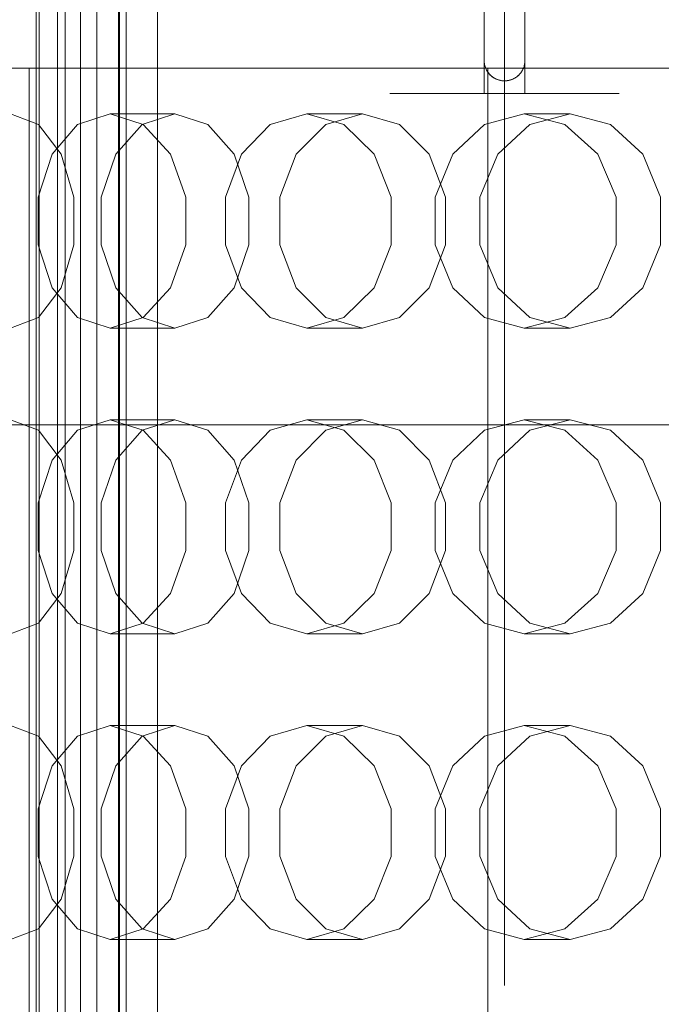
# Model space of a CAD drawing. Header units: millimetres. Extents: x -2233 to 65662, y -50530 to 6847.
# Tile 471 of 656: x 24155 to 24281, y -17984 to -17791. Entities that reach past the tile are written whole.
import ezdxf

# ---------------------------------------------------------------- set-up
doc = ezdxf.new("R2010")
doc.units = ezdxf.units.MM
for name, color, linetype, lineweight in [('COTAS_P', 1, 'Continuous', 0), ('superior_briquetadora', 7, 'Continuous', 0), ('superior_C02', 7, 'Continuous', 0), ('superior_C05', 7, 'Continuous', 0)]:
    doc.layers.add(name, color=color, linetype=linetype, lineweight=lineweight)
doc.dimstyles.new('R19_100', dxfattribs={"dimtxt": 250, "dimasz": 150, "dimexe": 150, "dimexo": 80, "dimgap": 100, "dimtad": 1, "dimtih": 1, "dimtoh": 1, "dimdsep": 46, "dimcen": 0.09, "dimadec": 0, "dimazin": 0, "dimtfac": 1, "dimtdec": 4, "dimtofl": 0, "dimtmove": 0, "dimatfit": 3, "dimfxl": 1, "dimtolj": 1, "dimtzin": 0, "dimarcsym": 0})

# ---------------------------------------------------------------- blocks, each defined once
blk = doc.blocks.new('DIM_R32_27')
at = {"layer": 'COTAS_P'}
for p, q in [((24250.07, -17080), (24400.07, -17035)), ((26750.07, -17080), (26600.07, -17035)), ((24250.07, -17980), (24250.07, -17080)), ((24250.07, -17080), (26750.07, -17080)), ((24250.07, -17080), (24400.07, -17125)), ((26750.07, -17080), (26600.07, -17125)), ((26750.07, -17980), (26750.07, -17080))]:
    blk.add_line(p, q, dxfattribs=at)
blk.add_text('2500 P', height=250, dxfattribs=at).set_placement((25500.07, -16980))

msp = doc.modelspace()

# ---------------------------------------------------------------- linework, layer by layer
at = {"layer": 'superior_briquetadora'}
for p, q in [((24152.445, -17800), (24165.768, -17800)), ((24156.817, -18160), (24156.817, -17800)), ((24160.243, -17800), (24156.817, -17800)), ((24169.998, -17800), (24160.243, -17800)), ((24165.768, -17800), (24179.82, -17800)), ((24184.597, -17800), (24169.998, -17800)), ((24179.82, -17800), (24194.567, -17800)), ((24201.817, -17800), (24184.597, -17800)), ((24194.567, -17800), (24209.969, -17800)), ((24219.038, -17800), (24201.817, -17800)), ((24209.969, -17800), (24225.988, -17800)), ((24233.637, -17800), (24219.038, -17800)), ((24225.988, -17800), (24242.581, -17800)), ((24243.392, -17800), (24233.637, -17800)), ((24242.581, -17800), (24259.708, -17800)), ((24246.817, -17800), (24243.392, -17800)), ((24246.817, -18160), (24246.817, -17800)), ((24259.708, -17800), (24277.323, -17800)), ((24277.323, -17800), (24295.381, -17800)), ((24158.702, -17811.08), (24153.155, -17809)), ((24172.705, -17809), (24166.336, -17811.08)), ((24185.433, -17809), (24172.705, -17809)), ((24172.705, -17809), (24179.223, -17811.08)), ((24178.99, -17811.08), (24185.433, -17809)), ((24191.876, -17811.08), (24185.433, -17809)), ((24211.281, -17809), (24204.116, -17811.08)), ((24222.239, -17809), (24211.281, -17809)), ((24211.281, -17809), (24218.575, -17811.08)), ((24215.01, -17811.08), (24222.239, -17809)), ((24229.467, -17811.08), (24222.239, -17809)), ((24253.942, -17809), (24246.104, -17811.08)), ((24262.942, -17809), (24253.942, -17809)), ((24253.942, -17809), (24261.887, -17811.08)), ((24255.052, -17811.08), (24262.942, -17809)), ((24270.833, -17811.08), (24262.942, -17809)), ((24163.15, -17816.907), (24158.702, -17811.08)), ((24166.336, -17811.08), (24161.338, -17816.906)), ((24173.823, -17816.907), (24178.99, -17811.08)), ((24179.223, -17811.08), (24184.557, -17816.906)), ((24197.042, -17816.907), (24191.876, -17811.08)), ((24204.116, -17811.08), (24198.464, -17816.906)), ((24209.213, -17816.907), (24215.01, -17811.08)), ((24218.575, -17811.08), (24224.516, -17816.906)), ((24235.264, -17816.907), (24229.467, -17811.08)), ((24246.104, -17811.08), (24239.896, -17816.906)), ((24248.724, -17816.907), (24255.052, -17811.08)), ((24261.887, -17811.08), (24268.333, -17816.906)), ((24277.161, -17816.907), (24270.833, -17811.08)), ((24161.338, -17816.906), (24158.606, -17825.326)), ((24165.618, -17825.327), (24163.15, -17816.907)), ((24170.956, -17825.327), (24173.823, -17816.907)), ((24184.557, -17816.906), (24187.56, -17825.326)), ((24198.464, -17816.906), (24195.364, -17825.326)), ((24199.91, -17825.327), (24197.042, -17816.907)), ((24205.996, -17825.327), (24209.213, -17816.907)), ((24224.516, -17816.906), (24227.849, -17825.326)), ((24238.481, -17825.327), (24235.264, -17816.907)), ((24239.896, -17816.906), (24236.479, -17825.326)), ((24245.212, -17825.327), (24248.724, -17816.907)), ((24268.333, -17816.906), (24271.94, -17825.326)), ((24280.673, -17825.327), (24277.161, -17816.907)), ((24158.606, -17825.326), (24158.606, -17834.674)), ((24165.618, -17834.673), (24165.618, -17825.327)), ((24170.956, -17834.673), (24170.956, -17825.327)), ((24187.56, -17825.326), (24187.56, -17834.674)), ((24195.364, -17825.326), (24195.364, -17834.674)), ((24199.91, -17834.673), (24199.91, -17825.327)), ((24205.996, -17834.673), (24205.996, -17825.327)), ((24227.849, -17825.326), (24227.849, -17834.674)), ((24236.479, -17825.326), (24236.479, -17834.674)), ((24238.481, -17834.673), (24238.481, -17825.327)), ((24245.212, -17834.673), (24245.212, -17825.327)), ((24271.94, -17825.326), (24271.94, -17834.674)), ((24280.673, -17834.673), (24280.673, -17825.327)), ((24158.606, -17834.674), (24161.338, -17843.094)), ((24163.15, -17843.093), (24165.618, -17834.673)), ((24173.823, -17843.093), (24170.956, -17834.673)), ((24187.56, -17834.674), (24184.557, -17843.094)), ((24195.364, -17834.674), (24198.464, -17843.094)), ((24197.042, -17843.093), (24199.91, -17834.673)), ((24209.213, -17843.093), (24205.996, -17834.673)), ((24227.849, -17834.674), (24224.516, -17843.094)), ((24235.264, -17843.093), (24238.481, -17834.673)), ((24236.479, -17834.674), (24239.896, -17843.094)), ((24248.724, -17843.093), (24245.212, -17834.673)), ((24271.94, -17834.674), (24268.333, -17843.094)), ((24277.161, -17843.093), (24280.673, -17834.673)), ((24158.702, -17848.92), (24163.15, -17843.093)), ((24161.338, -17843.094), (24166.336, -17848.92)), ((24178.99, -17848.92), (24173.823, -17843.093)), ((24184.557, -17843.094), (24179.223, -17848.92)), ((24191.876, -17848.92), (24197.042, -17843.093)), ((24198.464, -17843.094), (24204.116, -17848.92)), ((24215.01, -17848.92), (24209.213, -17843.093)), ((24224.516, -17843.094), (24218.575, -17848.92)), ((24229.467, -17848.92), (24235.264, -17843.093)), ((24239.896, -17843.094), (24246.104, -17848.92)), ((24255.052, -17848.92), (24248.724, -17843.093)), ((24268.333, -17843.094), (24261.887, -17848.92)), ((24270.833, -17848.92), (24277.161, -17843.093)), ((24153.155, -17851), (24158.702, -17848.92)), ((24166.336, -17848.92), (24172.705, -17851)), ((24179.223, -17848.92), (24172.705, -17851)), ((24185.433, -17851), (24178.99, -17848.92)), ((24185.433, -17851), (24191.876, -17848.92)), ((24204.116, -17848.92), (24211.281, -17851)), ((24218.575, -17848.92), (24211.281, -17851)), ((24222.239, -17851), (24215.01, -17848.92)), ((24222.239, -17851), (24229.467, -17848.92)), ((24246.104, -17848.92), (24253.942, -17851)), ((24261.887, -17848.92), (24253.942, -17851)), ((24262.942, -17851), (24255.052, -17848.92)), ((24262.942, -17851), (24270.833, -17848.92)), ((24185.433, -17851), (24172.705, -17851)), ((24222.239, -17851), (24211.281, -17851)), ((24262.942, -17851), (24253.942, -17851)), ((24158.702, -17871.08), (24153.155, -17869)), ((24172.705, -17869), (24166.336, -17871.08)), ((24185.433, -17869), (24172.705, -17869)), ((24172.705, -17869), (24179.223, -17871.08)), ((24178.99, -17871.08), (24185.433, -17869)), ((24191.876, -17871.08), (24185.433, -17869)), ((24211.281, -17869), (24204.116, -17871.08)), ((24222.239, -17869), (24211.281, -17869)), ((24211.281, -17869), (24218.575, -17871.08)), ((24215.01, -17871.08), (24222.239, -17869)), ((24229.467, -17871.08), (24222.239, -17869)), ((24253.942, -17869), (24246.104, -17871.08)), ((24262.942, -17869), (24253.942, -17869)), ((24253.942, -17869), (24261.887, -17871.08)), ((24255.052, -17871.08), (24262.942, -17869)), ((24270.833, -17871.08), (24262.942, -17869)), ((24163.15, -17876.907), (24158.702, -17871.08)), ((24166.336, -17871.08), (24161.338, -17876.906)), ((24173.823, -17876.907), (24178.99, -17871.08)), ((24179.223, -17871.08), (24184.557, -17876.906)), ((24197.042, -17876.907), (24191.876, -17871.08)), ((24204.116, -17871.08), (24198.464, -17876.906)), ((24209.213, -17876.907), (24215.01, -17871.08)), ((24218.575, -17871.08), (24224.516, -17876.906)), ((24235.264, -17876.907), (24229.467, -17871.08)), ((24246.104, -17871.08), (24239.896, -17876.906)), ((24248.724, -17876.907), (24255.052, -17871.08)), ((24261.887, -17871.08), (24268.333, -17876.906)), ((24277.161, -17876.907), (24270.833, -17871.08)), ((24161.338, -17876.906), (24158.606, -17885.326)), ((24165.618, -17885.327), (24163.15, -17876.907)), ((24170.956, -17885.327), (24173.823, -17876.907)), ((24184.557, -17876.906), (24187.56, -17885.326)), ((24198.464, -17876.906), (24195.364, -17885.326)), ((24199.91, -17885.327), (24197.042, -17876.907)), ((24205.996, -17885.327), (24209.213, -17876.907)), ((24224.516, -17876.906), (24227.849, -17885.326)), ((24238.481, -17885.327), (24235.264, -17876.907)), ((24239.896, -17876.906), (24236.479, -17885.326)), ((24245.212, -17885.327), (24248.724, -17876.907)), ((24268.333, -17876.906), (24271.94, -17885.326)), ((24280.673, -17885.327), (24277.161, -17876.907)), ((24158.606, -17885.326), (24158.606, -17894.674)), ((24165.618, -17894.673), (24165.618, -17885.327)), ((24170.956, -17894.673), (24170.956, -17885.327)), ((24187.56, -17885.326), (24187.56, -17894.674)), ((24195.364, -17885.326), (24195.364, -17894.674)), ((24199.91, -17894.673), (24199.91, -17885.327)), ((24205.996, -17894.673), (24205.996, -17885.327)), ((24227.849, -17885.326), (24227.849, -17894.674)), ((24236.479, -17885.326), (24236.479, -17894.674)), ((24238.481, -17894.673), (24238.481, -17885.327)), ((24245.212, -17894.673), (24245.212, -17885.327)), ((24271.94, -17885.326), (24271.94, -17894.674)), ((24280.673, -17894.673), (24280.673, -17885.327)), ((24158.606, -17894.674), (24161.338, -17903.094)), ((24163.15, -17903.093), (24165.618, -17894.673)), ((24173.823, -17903.093), (24170.956, -17894.673)), ((24187.56, -17894.674), (24184.557, -17903.094)), ((24195.364, -17894.674), (24198.464, -17903.094)), ((24197.042, -17903.093), (24199.91, -17894.673)), ((24209.213, -17903.093), (24205.996, -17894.673)), ((24227.849, -17894.674), (24224.516, -17903.094)), ((24235.264, -17903.093), (24238.481, -17894.673)), ((24236.479, -17894.674), (24239.896, -17903.094)), ((24248.724, -17903.093), (24245.212, -17894.673)), ((24271.94, -17894.674), (24268.333, -17903.094)), ((24277.161, -17903.093), (24280.673, -17894.673)), ((24158.702, -17908.92), (24163.15, -17903.093)), ((24161.338, -17903.094), (24166.336, -17908.92)), ((24178.99, -17908.92), (24173.823, -17903.093)), ((24184.557, -17903.094), (24179.223, -17908.92)), ((24191.876, -17908.92), (24197.042, -17903.093)), ((24198.464, -17903.094), (24204.116, -17908.92)), ((24215.01, -17908.92), (24209.213, -17903.093)), ((24224.516, -17903.094), (24218.575, -17908.92)), ((24229.467, -17908.92), (24235.264, -17903.093)), ((24239.896, -17903.094), (24246.104, -17908.92)), ((24255.052, -17908.92), (24248.724, -17903.093)), ((24268.333, -17903.094), (24261.887, -17908.92)), ((24270.833, -17908.92), (24277.161, -17903.093)), ((24153.155, -17911), (24158.702, -17908.92)), ((24166.336, -17908.92), (24172.705, -17911)), ((24179.223, -17908.92), (24172.705, -17911)), ((24185.433, -17911), (24178.99, -17908.92)), ((24185.433, -17911), (24191.876, -17908.92)), ((24204.116, -17908.92), (24211.281, -17911)), ((24218.575, -17908.92), (24211.281, -17911)), ((24222.239, -17911), (24215.01, -17908.92)), ((24222.239, -17911), (24229.467, -17908.92)), ((24246.104, -17908.92), (24253.942, -17911)), ((24261.887, -17908.92), (24253.942, -17911)), ((24262.942, -17911), (24255.052, -17908.92)), ((24262.942, -17911), (24270.833, -17908.92)), ((24185.433, -17911), (24172.705, -17911)), ((24222.239, -17911), (24211.281, -17911)), ((24262.942, -17911), (24253.942, -17911)), ((24158.702, -17931.08), (24153.155, -17929)), ((24172.705, -17929), (24166.336, -17931.08)), ((24185.433, -17929), (24172.705, -17929)), ((24172.705, -17929), (24179.223, -17931.08)), ((24178.99, -17931.08), (24185.433, -17929)), ((24191.876, -17931.08), (24185.433, -17929)), ((24211.281, -17929), (24204.116, -17931.08)), ((24222.239, -17929), (24211.281, -17929)), ((24211.281, -17929), (24218.575, -17931.08)), ((24215.01, -17931.08), (24222.239, -17929)), ((24229.467, -17931.08), (24222.239, -17929)), ((24253.942, -17929), (24246.104, -17931.08)), ((24262.942, -17929), (24253.942, -17929)), ((24253.942, -17929), (24261.887, -17931.08)), ((24255.052, -17931.08), (24262.942, -17929)), ((24270.833, -17931.08), (24262.942, -17929)), ((24163.15, -17936.907), (24158.702, -17931.08)), ((24166.336, -17931.08), (24161.338, -17936.906)), ((24173.823, -17936.907), (24178.99, -17931.08)), ((24179.223, -17931.08), (24184.557, -17936.906)), ((24197.042, -17936.907), (24191.876, -17931.08)), ((24204.116, -17931.08), (24198.464, -17936.906)), ((24209.213, -17936.907), (24215.01, -17931.08)), ((24218.575, -17931.08), (24224.516, -17936.906)), ((24235.264, -17936.907), (24229.467, -17931.08)), ((24246.104, -17931.08), (24239.896, -17936.906)), ((24248.724, -17936.907), (24255.052, -17931.08)), ((24261.887, -17931.08), (24268.333, -17936.906)), ((24277.161, -17936.907), (24270.833, -17931.08)), ((24161.338, -17936.906), (24158.606, -17945.326)), ((24165.618, -17945.327), (24163.15, -17936.907)), ((24170.956, -17945.327), (24173.823, -17936.907)), ((24184.557, -17936.906), (24187.56, -17945.326)), ((24198.464, -17936.906), (24195.364, -17945.326)), ((24199.91, -17945.327), (24197.042, -17936.907)), ((24205.996, -17945.327), (24209.213, -17936.907)), ((24224.516, -17936.906), (24227.849, -17945.326)), ((24238.481, -17945.327), (24235.264, -17936.907)), ((24239.896, -17936.906), (24236.479, -17945.326)), ((24245.212, -17945.327), (24248.724, -17936.907)), ((24268.333, -17936.906), (24271.94, -17945.326)), ((24280.673, -17945.327), (24277.161, -17936.907)), ((24158.606, -17945.326), (24158.606, -17954.674)), ((24165.618, -17954.673), (24165.618, -17945.327)), ((24170.956, -17954.673), (24170.956, -17945.327)), ((24187.56, -17945.326), (24187.56, -17954.674)), ((24195.364, -17945.326), (24195.364, -17954.674)), ((24199.91, -17954.673), (24199.91, -17945.327)), ((24205.996, -17954.673), (24205.996, -17945.327)), ((24227.849, -17945.326), (24227.849, -17954.674)), ((24236.479, -17945.326), (24236.479, -17954.674)), ((24238.481, -17954.673), (24238.481, -17945.327)), ((24245.212, -17954.673), (24245.212, -17945.327)), ((24271.94, -17945.326), (24271.94, -17954.674)), ((24280.673, -17954.673), (24280.673, -17945.327)), ((24158.606, -17954.674), (24161.338, -17963.094)), ((24163.15, -17963.093), (24165.618, -17954.673)), ((24173.823, -17963.093), (24170.956, -17954.673)), ((24187.56, -17954.674), (24184.557, -17963.094)), ((24195.364, -17954.674), (24198.464, -17963.094)), ((24197.042, -17963.093), (24199.91, -17954.673)), ((24209.213, -17963.093), (24205.996, -17954.673)), ((24227.849, -17954.674), (24224.516, -17963.094)), ((24235.264, -17963.093), (24238.481, -17954.673)), ((24236.479, -17954.674), (24239.896, -17963.094)), ((24248.724, -17963.093), (24245.212, -17954.673)), ((24271.94, -17954.674), (24268.333, -17963.094)), ((24277.161, -17963.093), (24280.673, -17954.673)), ((24158.702, -17968.92), (24163.15, -17963.093)), ((24161.338, -17963.094), (24166.336, -17968.92)), ((24178.99, -17968.92), (24173.823, -17963.093)), ((24184.557, -17963.094), (24179.223, -17968.92)), ((24191.876, -17968.92), (24197.042, -17963.093)), ((24198.464, -17963.094), (24204.116, -17968.92)), ((24215.01, -17968.92), (24209.213, -17963.093)), ((24224.516, -17963.094), (24218.575, -17968.92)), ((24229.467, -17968.92), (24235.264, -17963.093)), ((24239.896, -17963.094), (24246.104, -17968.92)), ((24255.052, -17968.92), (24248.724, -17963.093)), ((24268.333, -17963.094), (24261.887, -17968.92)), ((24270.833, -17968.92), (24277.161, -17963.093)), ((24153.155, -17971), (24158.702, -17968.92)), ((24166.336, -17968.92), (24172.705, -17971)), ((24179.223, -17968.92), (24172.705, -17971)), ((24185.433, -17971), (24178.99, -17968.92)), ((24185.433, -17971), (24191.876, -17968.92)), ((24204.116, -17968.92), (24211.281, -17971)), ((24218.575, -17968.92), (24211.281, -17971)), ((24222.239, -17971), (24215.01, -17968.92)), ((24222.239, -17971), (24229.467, -17968.92)), ((24246.104, -17968.92), (24253.942, -17971)), ((24261.887, -17968.92), (24253.942, -17971)), ((24262.942, -17971), (24255.052, -17968.92)), ((24262.942, -17971), (24270.833, -17968.92)), ((24185.433, -17971), (24172.705, -17971)), ((24222.239, -17971), (24211.281, -17971)), ((24262.942, -17971), (24253.942, -17971))]:
    msp.add_line(p, q, dxfattribs=at)
at = {"layer": 'superior_C02'}
for p, q in [((24158.826, -18450), (24158.826, -17550)), ((24162.403, -17550), (24162.403, -18450)), ((24166.894, -17750), (24166.894, -18250)), ((24174.346, -18250), (24174.346, -17750)), ((24174.531, -18250), (24174.531, -17750)), ((24181.982, -17750), (24181.982, -18250)), ((24158.187, -17775), (24158.187, -18225)), ((24163.914, -18225), (24163.914, -17775)), ((24170.109, -18225), (24170.109, -17775)), ((24175.836, -17775), (24175.836, -18225)), ((23851.323, -17870), (24524.933, -17870)), ((24526.711, -17870), (23853.102, -17870))]:
    msp.add_line(p, q, dxfattribs=at)
at = {"layer": 'superior_C05'}
for p, q in [((24246.067, -17775), (24246.067, -17805)), ((24254.067, -17775), (24254.067, -17805)), ((24246.067, -17781.5), (24246.067, -17798.5)), ((24254.067, -17781.5), (24254.067, -17798.5)), ((24246.067, -17798.5), (24246.071, -17798.676)), ((24246.067, -17798.5), (24246.072, -17798.699)), ((24246.071, -17798.676), (24246.083, -17798.852)), ((24246.072, -17798.699), (24246.087, -17798.898)), ((24246.083, -17798.852), (24246.102, -17799.028)), ((24246.087, -17798.898), (24246.112, -17799.096)), ((24246.102, -17799.028), (24246.13, -17799.202)), ((24246.112, -17799.096), (24246.147, -17799.293)), ((24246.13, -17799.202), (24246.165, -17799.376)), ((24246.147, -17799.293), (24246.191, -17799.487)), ((24246.165, -17799.376), (24246.208, -17799.549)), ((24246.191, -17799.487), (24246.245, -17799.679)), ((24246.208, -17799.549), (24246.258, -17799.721)), ((24246.245, -17799.679), (24246.309, -17799.868)), ((24246.258, -17799.721), (24246.317, -17799.891)), ((24246.309, -17799.868), (24246.382, -17800.054)), ((24246.317, -17799.891), (24246.384, -17800.059)), ((24246.382, -17800.054), (24246.464, -17800.236)), ((24246.384, -17800.059), (24246.459, -17800.225)), ((24246.459, -17800.225), (24246.542, -17800.389)), ((24246.464, -17800.236), (24246.555, -17800.413)), ((24253.58, -17800.413), (24253.671, -17800.236)), ((24253.586, -17800.403), (24253.646, -17800.286)), ((24253.646, -17800.286), (24253.703, -17800.168)), ((24253.671, -17800.236), (24253.753, -17800.054)), ((24253.703, -17800.168), (24253.755, -17800.049)), ((24253.753, -17800.054), (24253.826, -17799.868)), ((24253.755, -17800.049), (24253.804, -17799.929)), ((24253.804, -17799.929), (24253.848, -17799.808)), ((24253.826, -17799.868), (24253.89, -17799.679)), ((24253.848, -17799.808), (24253.888, -17799.686)), ((24253.888, -17799.686), (24253.924, -17799.563)), ((24253.89, -17799.679), (24253.944, -17799.487)), ((24253.924, -17799.563), (24253.955, -17799.44)), ((24253.944, -17799.487), (24253.988, -17799.293)), ((24253.955, -17799.44), (24253.983, -17799.316)), ((24253.983, -17799.316), (24254.007, -17799.192)), ((24253.988, -17799.293), (24254.023, -17799.096)), ((24254.007, -17799.192), (24254.027, -17799.067)), ((24254.023, -17799.096), (24254.048, -17798.898)), ((24254.027, -17799.067), (24254.043, -17798.941)), ((24254.043, -17798.941), (24254.055, -17798.816)), ((24254.048, -17798.898), (24254.063, -17798.699)), ((24254.055, -17798.816), (24254.063, -17798.69)), ((24254.063, -17798.699), (24254.067, -17798.5)), ((24254.063, -17798.69), (24254.066, -17798.595)), ((24254.067, -17798.5), (24254.066, -17798.595)), ((24246.542, -17800.389), (24246.633, -17800.55)), ((24246.555, -17800.413), (24246.654, -17800.586)), ((24246.633, -17800.55), (24246.733, -17800.709)), ((24246.654, -17800.586), (24246.763, -17800.753)), ((24246.733, -17800.709), (24246.841, -17800.864)), ((24246.763, -17800.753), (24246.879, -17800.915)), ((24246.841, -17800.864), (24246.958, -17801.016)), ((24246.879, -17800.915), (24247.003, -17801.071)), ((24246.958, -17801.016), (24247.084, -17801.164)), ((24247.003, -17801.071), (24247.135, -17801.221)), ((24247.084, -17801.164), (24247.218, -17801.308)), ((24247.135, -17801.221), (24247.275, -17801.363)), ((24247.218, -17801.308), (24247.363, -17801.447)), ((24247.275, -17801.363), (24247.421, -17801.499)), ((24247.363, -17801.447), (24247.5, -17801.568)), ((24247.421, -17801.499), (24247.574, -17801.627)), ((24247.5, -17801.568), (24247.631, -17801.672)), ((24247.574, -17801.627), (24247.733, -17801.748)), ((24247.631, -17801.672), (24247.767, -17801.773)), ((24247.733, -17801.748), (24247.897, -17801.86)), ((24247.767, -17801.773), (24247.91, -17801.868)), ((24247.897, -17801.86), (24248.067, -17801.964)), ((24247.91, -17801.868), (24248.059, -17801.959)), ((24248.059, -17801.959), (24248.214, -17802.045)), ((24248.067, -17801.964), (24248.243, -17802.059)), ((24248.214, -17802.045), (24248.376, -17802.125)), ((24248.243, -17802.059), (24248.422, -17802.146)), ((24248.376, -17802.125), (24248.543, -17802.198)), ((24248.422, -17802.146), (24248.606, -17802.223)), ((24248.543, -17802.198), (24248.716, -17802.265)), ((24248.606, -17802.223), (24248.794, -17802.292)), ((24248.716, -17802.265), (24248.896, -17802.325)), ((24251.26, -17802.318), (24251.418, -17802.265)), ((24251.341, -17802.292), (24251.529, -17802.223)), ((24251.418, -17802.265), (24251.573, -17802.206)), ((24251.529, -17802.223), (24251.713, -17802.146)), ((24251.573, -17802.206), (24251.722, -17802.142)), ((24251.713, -17802.146), (24251.892, -17802.059)), ((24251.722, -17802.142), (24251.867, -17802.072)), ((24251.867, -17802.072), (24252.006, -17801.999)), ((24251.892, -17802.059), (24252.067, -17801.964)), ((24252.006, -17801.999), (24252.14, -17801.921)), ((24252.067, -17801.964), (24252.238, -17801.86)), ((24252.14, -17801.921), (24252.27, -17801.839)), ((24252.238, -17801.86), (24252.402, -17801.748)), ((24252.27, -17801.839), (24252.394, -17801.754)), ((24252.394, -17801.754), (24252.514, -17801.665)), ((24252.402, -17801.748), (24252.561, -17801.627)), ((24252.514, -17801.665), (24252.628, -17801.573)), ((24252.561, -17801.627), (24252.714, -17801.499)), ((24252.628, -17801.573), (24252.738, -17801.478)), ((24252.714, -17801.499), (24252.86, -17801.363)), ((24252.738, -17801.478), (24252.844, -17801.38)), ((24252.844, -17801.38), (24252.944, -17801.279)), ((24252.86, -17801.363), (24253, -17801.221)), ((24252.944, -17801.279), (24253.04, -17801.177)), ((24253, -17801.221), (24253.132, -17801.071)), ((24253.04, -17801.177), (24253.131, -17801.072)), ((24253.131, -17801.072), (24253.218, -17800.965)), ((24253.132, -17801.071), (24253.256, -17800.915)), ((24253.218, -17800.965), (24253.3, -17800.856)), ((24253.256, -17800.915), (24253.372, -17800.753)), ((24253.3, -17800.856), (24253.378, -17800.745)), ((24253.372, -17800.753), (24253.481, -17800.586)), ((24253.378, -17800.745), (24253.452, -17800.633)), ((24253.452, -17800.633), (24253.521, -17800.519)), ((24253.481, -17800.586), (24253.58, -17800.413)), ((24253.521, -17800.519), (24253.586, -17800.403)), ((24248.794, -17802.292), (24248.984, -17802.35)), ((24248.896, -17802.325), (24249.081, -17802.376)), ((24248.984, -17802.35), (24249.177, -17802.4)), ((24249.081, -17802.376), (24249.251, -17802.416)), ((24249.177, -17802.4), (24249.373, -17802.439)), ((24249.251, -17802.416), (24249.407, -17802.445)), ((24249.373, -17802.439), (24249.57, -17802.469)), ((24249.407, -17802.445), (24249.565, -17802.468)), ((24249.565, -17802.468), (24249.724, -17802.485)), ((24249.57, -17802.469), (24249.769, -17802.489)), ((24249.724, -17802.485), (24249.885, -17802.496)), ((24249.769, -17802.489), (24249.968, -17802.499)), ((24249.885, -17802.496), (24249.976, -17802.499)), ((24249.968, -17802.499), (24250.167, -17802.499)), ((24250.067, -17802.5), (24249.976, -17802.499)), ((24250.067, -17802.5), (24250.244, -17802.496)), ((24250.167, -17802.499), (24250.366, -17802.489)), ((24250.244, -17802.496), (24250.419, -17802.485)), ((24250.366, -17802.489), (24250.565, -17802.469)), ((24250.419, -17802.485), (24250.592, -17802.465)), ((24250.565, -17802.469), (24250.762, -17802.439)), ((24250.592, -17802.465), (24250.764, -17802.439)), ((24250.762, -17802.439), (24250.958, -17802.4)), ((24250.764, -17802.439), (24250.932, -17802.405)), ((24250.932, -17802.405), (24251.098, -17802.365)), ((24250.958, -17802.4), (24251.151, -17802.35)), ((24251.098, -17802.365), (24251.26, -17802.318)), ((24251.151, -17802.35), (24251.341, -17802.292)), ((24227.63, -17805), (24227.574, -17805)), ((24227.742, -17805), (24227.63, -17805)), ((24227.909, -17805), (24227.742, -17805)), ((24228.132, -17805), (24227.909, -17805)), ((24228.408, -17805), (24228.132, -17805)), ((24228.739, -17805), (24228.408, -17805)), ((24229.123, -17805), (24228.739, -17805)), ((24229.559, -17805), (24229.123, -17805)), ((24230.045, -17805), (24229.559, -17805)), ((24230.582, -17805), (24230.045, -17805)), ((24231.167, -17805), (24230.582, -17805)), ((24231.799, -17805), (24231.167, -17805)), ((24232.476, -17805), (24231.799, -17805)), ((24233.197, -17805), (24232.476, -17805)), ((24233.96, -17805), (24233.197, -17805)), ((24234.764, -17805), (24233.96, -17805)), ((24235.605, -17805), (24234.764, -17805)), ((24236.482, -17805), (24235.605, -17805)), ((24237.393, -17805), (24236.482, -17805)), ((24238.335, -17805), (24237.393, -17805)), ((24237.584, -17805), (24237.567, -17805)), ((24237.631, -17805), (24237.584, -17805)), ((24237.709, -17805), (24237.631, -17805)), ((24237.705, -17805), (24237.813, -17805)), ((24237.817, -17805), (24237.709, -17805)), ((24237.813, -17805), (24237.951, -17805)), ((24237.956, -17805), (24237.817, -17805)), ((24237.951, -17805), (24238.119, -17805)), ((24238.125, -17805), (24237.956, -17805)), ((24238.119, -17805), (24238.317, -17805)), ((24238.324, -17805), (24238.125, -17805)), ((24238.317, -17805), (24238.544, -17805)), ((24238.552, -17805), (24238.324, -17805)), ((24239.307, -17805), (24238.335, -17805)), ((24238.544, -17805), (24238.799, -17805)), ((24238.809, -17805), (24238.552, -17805)), ((24238.799, -17805), (24239.083, -17805)), ((24239.093, -17805), (24238.809, -17805)), ((24239.083, -17805), (24239.394, -17805)), ((24239.405, -17805), (24239.093, -17805)), ((24240.305, -17805), (24239.307, -17805)), ((24239.394, -17805), (24239.731, -17805)), ((24239.743, -17805), (24239.405, -17805)), ((24239.731, -17805), (24240.094, -17805)), ((24240.107, -17805), (24239.743, -17805)), ((24240.094, -17805), (24240.482, -17805)), ((24240.496, -17805), (24240.107, -17805)), ((24241.328, -17805), (24240.305, -17805)), ((24240.482, -17805), (24240.893, -17805)), ((24240.908, -17805), (24240.496, -17805)), ((24240.893, -17805), (24241.328, -17805)), ((24241.343, -17805), (24240.908, -17805)), ((24242.372, -17805), (24241.328, -17805)), ((24241.328, -17805), (24241.784, -17805)), ((24241.8, -17805), (24241.343, -17805)), ((24241.784, -17805), (24242.26, -17805)), ((24242.278, -17805), (24241.8, -17805)), ((24242.26, -17805), (24242.756, -17805)), ((24242.774, -17805), (24242.278, -17805)), ((24243.435, -17805), (24242.372, -17805)), ((24242.756, -17805), (24243.27, -17805)), ((24243.289, -17805), (24242.774, -17805)), ((24243.27, -17805), (24243.801, -17805)), ((24243.821, -17805), (24243.289, -17805)), ((24244.515, -17805), (24243.435, -17805)), ((24243.801, -17805), (24244.348, -17805)), ((24244.368, -17805), (24243.821, -17805)), ((24244.348, -17805), (24244.909, -17805)), ((24244.929, -17805), (24244.368, -17805)), ((24245.609, -17805), (24244.515, -17805)), ((24244.909, -17805), (24245.482, -17805)), ((24245.503, -17805), (24244.929, -17805)), ((24245.482, -17805), (24246.067, -17805)), ((24246.089, -17805), (24245.503, -17805)), ((24246.714, -17805), (24245.609, -17805)), ((24254.067, -17805), (24246.067, -17805)), ((24246.684, -17805), (24246.089, -17805)), ((24247.288, -17805), (24246.684, -17805)), ((24247.827, -17805), (24246.714, -17805)), ((24247.898, -17805), (24247.288, -17805)), ((24248.946, -17805), (24247.827, -17805)), ((24248.514, -17805), (24247.898, -17805)), ((24249.134, -17805), (24248.514, -17805)), ((24250.067, -17805), (24248.946, -17805)), ((24249.756, -17805), (24249.134, -17805)), ((24250.379, -17805), (24249.756, -17805)), ((24250.067, -17805), (24251.189, -17805)), ((24251.001, -17805), (24250.379, -17805)), ((24251.621, -17805), (24251.001, -17805)), ((24251.189, -17805), (24252.308, -17805)), ((24252.237, -17805), (24251.621, -17805)), ((24252.847, -17805), (24252.237, -17805)), ((24252.308, -17805), (24253.421, -17805)), ((24253.451, -17805), (24252.847, -17805)), ((24253.421, -17805), (24254.526, -17805)), ((24254.046, -17805), (24253.451, -17805)), ((24254.632, -17805), (24254.046, -17805)), ((24254.067, -17805), (24254.652, -17805)), ((24254.526, -17805), (24255.62, -17805)), ((24255.206, -17805), (24254.632, -17805)), ((24254.652, -17805), (24255.226, -17805)), ((24255.767, -17805), (24255.206, -17805)), ((24255.226, -17805), (24255.787, -17805)), ((24255.62, -17805), (24256.699, -17805)), ((24256.314, -17805), (24255.767, -17805)), ((24255.787, -17805), (24256.334, -17805)), ((24256.846, -17805), (24256.314, -17805)), ((24256.334, -17805), (24256.865, -17805)), ((24256.699, -17805), (24257.763, -17805)), ((24257.361, -17805), (24256.846, -17805)), ((24256.865, -17805), (24257.379, -17805)), ((24257.857, -17805), (24257.361, -17805)), ((24257.379, -17805), (24257.875, -17805)), ((24257.763, -17805), (24258.807, -17805)), ((24258.335, -17805), (24257.857, -17805)), ((24257.875, -17805), (24258.351, -17805)), ((24258.792, -17805), (24258.335, -17805)), ((24258.351, -17805), (24258.807, -17805)), ((24259.227, -17805), (24258.792, -17805)), ((24258.807, -17805), (24259.83, -17805)), ((24258.807, -17805), (24259.242, -17805)), ((24259.639, -17805), (24259.227, -17805)), ((24259.242, -17805), (24259.653, -17805)), ((24260.028, -17805), (24259.639, -17805)), ((24259.653, -17805), (24260.041, -17805)), ((24259.83, -17805), (24260.828, -17805)), ((24260.392, -17805), (24260.028, -17805)), ((24260.041, -17805), (24260.404, -17805)), ((24260.73, -17805), (24260.392, -17805)), ((24260.404, -17805), (24260.741, -17805)), ((24261.042, -17805), (24260.73, -17805)), ((24260.741, -17805), (24261.052, -17805)), ((24260.828, -17805), (24261.8, -17805)), ((24261.326, -17805), (24261.042, -17805)), ((24261.052, -17805), (24261.336, -17805)), ((24261.583, -17805), (24261.326, -17805)), ((24261.336, -17805), (24261.591, -17805)), ((24261.811, -17805), (24261.583, -17805)), ((24261.591, -17805), (24261.818, -17805)), ((24261.8, -17805), (24262.742, -17805)), ((24262.009, -17805), (24261.811, -17805)), ((24261.818, -17805), (24262.016, -17805)), ((24262.179, -17805), (24262.009, -17805)), ((24262.016, -17805), (24262.184, -17805)), ((24262.318, -17805), (24262.179, -17805)), ((24262.426, -17805), (24262.318, -17805)), ((24262.504, -17805), (24262.426, -17805)), ((24262.43, -17805), (24262.507, -17805)), ((24262.551, -17805), (24262.504, -17805)), ((24262.507, -17805), (24262.553, -17805)), ((24262.567, -17805), (24262.551, -17805)), ((24262.742, -17805), (24263.653, -17805)), ((24263.653, -17805), (24264.53, -17805)), ((24264.53, -17805), (24265.371, -17805)), ((24265.371, -17805), (24266.174, -17805)), ((24266.174, -17805), (24266.938, -17805)), ((24266.938, -17805), (24267.659, -17805)), ((24267.659, -17805), (24268.336, -17805)), ((24268.336, -17805), (24268.968, -17805)), ((24268.968, -17805), (24269.553, -17805)), ((24269.553, -17805), (24270.09, -17805)), ((24270.09, -17805), (24270.576, -17805)), ((24270.576, -17805), (24271.012, -17805)), ((24271.012, -17805), (24271.396, -17805)), ((24271.396, -17805), (24271.727, -17805)), ((24271.727, -17805), (24272.003, -17805)), ((24272.003, -17805), (24272.226, -17805)), ((24272.226, -17805), (24272.393, -17805)), ((24272.393, -17805), (24272.505, -17805)), ((24272.505, -17805), (24272.56, -17805))]:
    msp.add_line(p, q, dxfattribs=at)

# ---------------------------------------------------------------- dimensions: what is measured, and where the dimension line sits
at = {"layer": 'COTAS_P'}
dim = msp.add_aligned_dim(p1=(24250.067, -17980), p2=(26750.067, -17980), distance=900, text='<> P', dimstyle='R19_100', dxfattribs=at)
dim.commit()
dim.dimension.update_dxf_attribs({"geometry": 'DIM_R32_27', "text_midpoint": (25500.067, -17080)})

doc.saveas('drawing.dxf')
